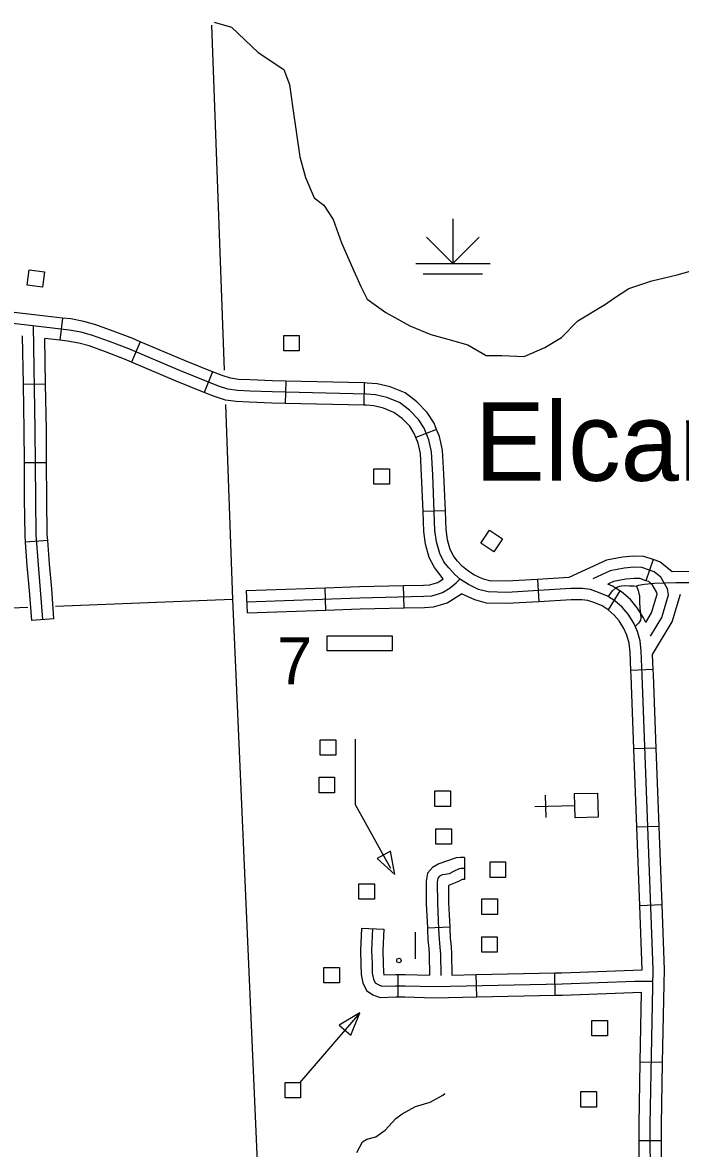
# Model space of a CAD drawing. Extents: x 1084508 to 1142749, y 1057638 to 1093403.
# Drawn here: x 1132004 to 1133393, y 1080063 to 1082440 of the extents above; entities that cross this region are included whole.
import ezdxf

# ---------------------------------------------------------------- set-up
doc = ezdxf.new("R2010")
doc.units = 0
for name, color, linetype in [('Level 24', 7, 'Continuous'), ('Level 32', 7, 'Continuous'), ('Level 35', 7, 'Continuous'), ('Level 44', 7, 'Continuous'), ('Level 47', 7, 'Continuous'), ('Level 5', 7, 'Continuous'), ('Level 56', 7, 'Continuous'), ('Level 57', 7, 'Continuous')]:
    doc.layers.add(name, color=color, linetype=linetype)

msp = doc.modelspace()

# ---------------------------------------------------------------- linework, layer by layer
at = {"layer": 'Level 32'}
for p, q in [((1132088.4, 1081815.8), (1132083, 1081769)), ((1132252.6, 1081765.8), (1132234.3, 1081722.4)), ((1132405.4, 1081702.4), (1132387.7, 1081658.8)), ((1132052.9, 1081676.3), (1132005.8, 1081675.4)), ((1132559.9, 1081682.7), (1132558.8, 1081635.6)), ((1132725.6, 1081678.8), (1132724.5, 1081631.7)), ((1132878.5, 1081580.6), (1132834.7, 1081563.4)), ((1132055, 1081510.3), (1132007.9, 1081510)), ((1132896.9, 1081409), (1132849.9, 1081407.1)), ((1132057.3, 1081346.2), (1132010.4, 1081342.7)), ((1133335.4, 1081306), (1133320.5, 1081261.3)), ((1132644.4, 1081199.3), (1132642.8, 1081246.4)), ((1132809.8, 1081203.9), (1132808.8, 1081251)), ((1133091.3, 1081264), (1133094, 1081217)), ((1132478.8, 1081193.5), (1132477.2, 1081240.5)), ((1133265.6, 1081239.8), (1133240.4, 1081200)), ((1132070.4, 1081181), (1132023.5, 1081177.5)), ((1133335.8, 1081073.8), (1133288.7, 1081071.9)), ((1133342, 1080908.1), (1133295, 1080906.4)), ((1133348.2, 1080742.5), (1133301.1, 1080740.8)), ((1132937.3, 1080677.3), (1132937.3, 1080630.2)), ((1133354.4, 1080576.9), (1133307.3, 1080575.1)), ((1132859, 1080528.4), (1132906, 1080530.4)), ((1132719.6, 1080528), (1132766.7, 1080526)), ((1132797.1, 1080382.9), (1132797.1, 1080429.9)), ((1132963.3, 1080382.8), (1132962.3, 1080429.9)), ((1133129, 1080386.4), (1133127.9, 1080433.4)), ((1133355.6, 1080244.2), (1133308.6, 1080245.1)), ((1133353.3, 1080079.1), (1133306.2, 1080078.9))]:
    msp.add_line(p, q, dxfattribs=at)
for points in [[(1132088.4, 1081815.8), (1132052.6, 1081820), (1131968.4, 1081829.8), (1131928.2, 1081835.9), (1131924.9, 1081836.4)], [(1132252.6, 1081765.8), (1132237.2, 1081772.3), (1132195.6, 1081788.3), (1132159, 1081801.7), (1132133.4, 1081808.7), (1132106, 1081813.7), (1132088.4, 1081815.8)], [(1133330.6, 1079867.9), (1133329.6, 1080113.1), (1133335.9, 1080440.5), (1133312.7, 1081061.7), (1133310.6, 1081112.2), (1133308.5, 1081134), (1133302.4, 1081154.3), (1133294.8, 1081171.4), (1133282.7, 1081190.3), (1133270.6, 1081205.1), (1133254.8, 1081218.8), (1133239, 1081228.8), (1133220.6, 1081236.6), (1133203.3, 1081242.4), (1133186.4, 1081244.5), (1133162.2, 1081244.5), (1133026.5, 1081236.6), (1132987.1, 1081237.7), (1132967.1, 1081243), (1132945.5, 1081253), (1132929.2, 1081264), (1132916.6, 1081274.5), (1132904, 1081288.2), (1132894, 1081301.4), (1132885, 1081318.7), (1132878.2, 1081343), (1132875, 1081367.4), (1132870.3, 1081484.8), (1132867.7, 1081533.2), (1132861.9, 1081558.5), (1132852.3, 1081583), (1132840.2, 1081601.9), (1132821.2, 1081621.4), (1132800.2, 1081637.2), (1132773.4, 1081648.2), (1132749.2, 1081653.5), (1132730.7, 1081655.1), (1132530.9, 1081659.8), (1132483.7, 1081661.4), (1132457.7, 1081662.8), (1132437.9, 1081665.6), (1132417.7, 1081672.1), (1132337.3, 1081704.6), (1132228.5, 1081750.5), (1132187.4, 1081766.2), (1132151.8, 1081779.2), (1132128.2, 1081785.7), (1132102.5, 1081790.4), (1132049.8, 1081796.6), (1131965.3, 1081806.5)], [(1132047, 1081179.2), (1132042.3, 1081242.3), (1132037.6, 1081295), (1132032.8, 1081358), (1132031.9, 1081434.2), (1132031, 1081580), (1132027.2, 1081799.2)], [(1132005.8, 1081675.4), (1132004, 1081778.3)], [(1132052.9, 1081676.3), (1132051.2, 1081772.7)], [(1132083, 1081769), (1132051.2, 1081772.7)], [(1132234.3, 1081722.4), (1132219.7, 1081728.6), (1132179.1, 1081744.2), (1132144.6, 1081756.8), (1132122.9, 1081762.8), (1132099, 1081767.1), (1132083, 1081769)], [(1132405.4, 1081702.4), (1132346.3, 1081726.3), (1132252.6, 1081765.8)], [(1132387.7, 1081658.8), (1132328.3, 1081682.8), (1132234.3, 1081722.4)], [(1132559.9, 1081682.7), (1132531.5, 1081683.4), (1132484.8, 1081685), (1132460, 1081686.3), (1132443.1, 1081688.6), (1132425.7, 1081694.2), (1132405.4, 1081702.4)], [(1132007.9, 1081510), (1132007.4, 1081579.8), (1132005.8, 1081675.4)], [(1132055, 1081510.3), (1132054.5, 1081580.3), (1132052.9, 1081676.3)], [(1132725.6, 1081678.8), (1132559.9, 1081682.7)], [(1132878.5, 1081580.6), (1132873.3, 1081593.7), (1132858.7, 1081616.6), (1132836.8, 1081639.1), (1132811.9, 1081657.8), (1132780.4, 1081670.8), (1132752.7, 1081676.8), (1132732, 1081678.6), (1132725.6, 1081678.8)], [(1132558.8, 1081635.6), (1132530.2, 1081636.3), (1132482.7, 1081637.9), (1132455.5, 1081639.4), (1132432.6, 1081642.5), (1132409.7, 1081649.9), (1132387.7, 1081658.8)], [(1132724.5, 1081631.7), (1132558.8, 1081635.6)], [(1132834.7, 1081563.4), (1132831.2, 1081572.3), (1132821.6, 1081587.2), (1132805.6, 1081603.7), (1132788.4, 1081616.6), (1132766.3, 1081625.7), (1132745.6, 1081630.2), (1132729.5, 1081631.6), (1132724.5, 1081631.7)], [(1132896.9, 1081409), (1132893.8, 1081485.9), (1132891.1, 1081536.5), (1132884.4, 1081565.4), (1132878.5, 1081580.6)], [(1132849.9, 1081407.1), (1132846.8, 1081483.7), (1132844.3, 1081529.9), (1132839.3, 1081551.5), (1132834.7, 1081563.4)], [(1132010.4, 1081342.7), (1132009.3, 1081357), (1132008.4, 1081434), (1132007.9, 1081510)], [(1132057.3, 1081346.2), (1132056.4, 1081359), (1132055.4, 1081434.4), (1132055, 1081510.3)], [(1132945.8, 1081281.2), (1132943.4, 1081282.8), (1132932.8, 1081291.6), (1132922, 1081303.4), (1132914, 1081314), (1132907, 1081327.4), (1132901.3, 1081347.7), (1132898.5, 1081369.4), (1132896.9, 1081409)], [(1132892.1, 1081264.9), (1132874, 1081288.8), (1132863, 1081310.1), (1132855.1, 1081338.2), (1132851.6, 1081365.4), (1132849.9, 1081407.1)], [(1132023.5, 1081177.5), (1132018.8, 1081240.4), (1132014.1, 1081293), (1132010.4, 1081342.7)], [(1132070.4, 1081181), (1132065.7, 1081244.2), (1132061, 1081296.9), (1132057.3, 1081346.2)], [(1133335.4, 1081306), (1133316, 1081312.4), (1133294.2, 1081313.4), (1133271.2, 1081311.2), (1133237.4, 1081304.7), (1133157.3, 1081267.8)], [(1133330.4, 1081144.4), (1133354.1, 1081183.8), (1133368.3, 1081231.3), (1133366, 1081244.3), (1133352.2, 1081268.8), (1133338.1, 1081280.3), (1133311.7, 1081289.1), (1133294.8, 1081289.8), (1133274.5, 1081287.9), (1133244.7, 1081282.2), (1133208.5, 1081265.5)], [(1133375.6, 1081280.1), (1133349.6, 1081301.2), (1133335.4, 1081306)], [(1133091.3, 1081264), (1133026.2, 1081260.2), (1132990.4, 1081261.2), (1132975.1, 1081265.2), (1132957.2, 1081273.5), (1132945.8, 1081281.2)], [(1133157.3, 1081267.8), (1133091.3, 1081264)], [(1133320.5, 1081261.3), (1133307.3, 1081265.7), (1133295.4, 1081266.2), (1133277.9, 1081264.6), (1133251.9, 1081259.6), (1133239.8, 1081254)], [(1133546.6, 1081281.9), (1133457.9, 1081280.5), (1133375.6, 1081280.1)], [(1132477.2, 1081240.5), (1132642.8, 1081246.4)], [(1132478, 1081217), (1132716.2, 1081225.4), (1132851.8, 1081228.4), (1132868.1, 1081229.6), (1132880.1, 1081232.6), (1132890.9, 1081236.2), (1132907.1, 1081246.4), (1132919.7, 1081256.6), (1132928, 1081265)], [(1132642.8, 1081246.4), (1132715.5, 1081248.9), (1132808.8, 1081251)], [(1132808.8, 1081251), (1132850.7, 1081251.9), (1132864.3, 1081252.9), (1132873.5, 1081255.2), (1132880.7, 1081257.7), (1132892.1, 1081264.9)], [(1133265.6, 1081239.8), (1133250, 1081249.6), (1133239.8, 1081254)], [(1133241, 1081227.5), (1133250, 1081239.6), (1133256.1, 1081245.6), (1133259.4, 1081247.9), (1133264.6, 1081249.6), (1133274.6, 1081250.8), (1133285.4, 1081250.6), (1133295.2, 1081250.2), (1133300.6, 1081249.8), (1133304.3, 1081240.4), (1133306.8, 1081228.8), (1133307.2, 1081217.1), (1133307.9, 1081202.9), (1133309.1, 1081192.1), (1133309.7, 1081182.3), (1133308.9, 1081177.8), (1133307, 1081174.6), (1133304.5, 1081171.3), (1133301.4, 1081168), (1133297.9, 1081164.4)], [(1133852.2, 1081177.6), (1133842.1, 1081186.1), (1133819.5, 1081199.4), (1133808.4, 1081204.8), (1133803.3, 1081208.2), (1133789.9, 1081222.6), (1133765.5, 1081240.9), (1133746.2, 1081252.7), (1133735.6, 1081257.9), (1133726.6, 1081259.9), (1133717.9, 1081260.7), (1133698.6, 1081261), (1133626.4, 1081259.5), (1133458.1, 1081257), (1133383.6, 1081256.6), (1133360.7, 1081256.2), (1133338.2, 1081255.6), (1133317.2, 1081253.5), (1133304.7, 1081251.4), (1133300.6, 1081249.8)], [(1133320, 1081172.7), (1133332.4, 1081193.4), (1133344.1, 1081232.7), (1133343.5, 1081236.2), (1133333.9, 1081253.3), (1133326.5, 1081259.3), (1133320.5, 1081261.3)], [(1132809.8, 1081203.9), (1132853, 1081204.9), (1132871.8, 1081206.3), (1132886.6, 1081210), (1132901, 1081214.8), (1132931.1, 1081233.7)], [(1133094, 1081217), (1133026.9, 1081213.1), (1132983.7, 1081214.2), (1132959.1, 1081220.7), (1132931.1, 1081233.7)], [(1133240.4, 1081200), (1133228, 1081207.9), (1133212.2, 1081214.6), (1133198, 1081219.4), (1133185, 1081221), (1133162.9, 1081221), (1133094, 1081217)], [(1133320, 1081172.7), (1133315.6, 1081182.6), (1133301.8, 1081204.2), (1133287.5, 1081221.6), (1133268.9, 1081237.7), (1133265.6, 1081239.8)], [(1133334.5, 1081105.5), (1133375.8, 1081174.2), (1133393.4, 1081233.1)], [(1132478.8, 1081193.5), (1132644.4, 1081199.3)], [(1132644.4, 1081199.3), (1132716.9, 1081201.9), (1132809.8, 1081203.9)], [(1133288.7, 1081071.9), (1133287.1, 1081110.5), (1133285.3, 1081129.5), (1133280.3, 1081146.1), (1133274, 1081160.2), (1133263.6, 1081176.5), (1133253.7, 1081188.6), (1133240.7, 1081199.8), (1133240.4, 1081200)], [(1133335.8, 1081073.8), (1133334.5, 1081105.5)], [(1133295, 1080906.4), (1133289.2, 1081060.7), (1133288.7, 1081071.9)], [(1133342, 1080908.1), (1133336.3, 1081062.6), (1133335.8, 1081073.8)], [(1133301.1, 1080740.8), (1133295, 1080906.4)], [(1133348.2, 1080742.5), (1133342, 1080908.1)], [(1133354.4, 1080576.9), (1133348.2, 1080742.5)], [(1133307.3, 1080575.1), (1133301.1, 1080740.8)], [(1132937.3, 1080677.3), (1132928.6, 1080677.3), (1132919.7, 1080676.2), (1132883.1, 1080663.5), (1132869.6, 1080656.1), (1132859.1, 1080644.1), (1132856.2, 1080626.8), (1132856.7, 1080579.8), (1132859, 1080528.4)], [(1132937.3, 1080653.8), (1132930.1, 1080653.8), (1132926.3, 1080653.3), (1132913.8, 1080647.5), (1132905.2, 1080642.7), (1132896.6, 1080640.8), (1132889.9, 1080640.3), (1132884.6, 1080637.5), (1132881.2, 1080633.6), (1132879.8, 1080625), (1132880.3, 1080580.4), (1132882.7, 1080526.2), (1132883.6, 1080504.6), (1132885.5, 1080487.4), (1132886.5, 1080473), (1132887, 1080427.6)], [(1132937.3, 1080630.2), (1132932.5, 1080630.2), (1132924.5, 1080626.5), (1132903.4, 1080618.2), (1132903.8, 1080581), (1132906, 1080530.4)], [(1133358.8, 1080409.9), (1133359.4, 1080440.7), (1133354.4, 1080576.9)], [(1133312.3, 1080440.1), (1133307.3, 1080575.1)], [(1132906, 1080530.4), (1132906.2, 1080527.3), (1132907.1, 1080506.5), (1132909, 1080489.4), (1132910, 1080473.9), (1132910.5, 1080428.8)], [(1132719.6, 1080528), (1132717.7, 1080480.6), (1132718.7, 1080451.5), (1132719.2, 1080430), (1132722.6, 1080412.4), (1132730.6, 1080396.3), (1132743.9, 1080387.4), (1132759.2, 1080381.8), (1132792.2, 1080382.9), (1132797.1, 1080382.9)], [(1132743.1, 1080527), (1132741.2, 1080480.5), (1132742.2, 1080452.2), (1132742.7, 1080432.5), (1132745.1, 1080420.1), (1132748.9, 1080412.4), (1132754.7, 1080408.6), (1132763, 1080405.4), (1132791.8, 1080406.4), (1132811.9, 1080406.4), (1132873.3, 1080404.5), (1133143.6, 1080410.2), (1133297, 1080416), (1133335.4, 1080416)], [(1132766.7, 1080526), (1132764.8, 1080480.4), (1132765.7, 1080452.9), (1132766.2, 1080435.1), (1132767.3, 1080429.1), (1132791.4, 1080429.9), (1132797.1, 1080429.9)], [(1132859, 1080528.4), (1132859.1, 1080525.2), (1132860.1, 1080502.8), (1132862.1, 1080485.3), (1132863, 1080472.1), (1132863.4, 1080428.3)], [(1133127.9, 1080433.4), (1133142.9, 1080433.8), (1133312.3, 1080440.1)], [(1132797.1, 1080429.9), (1132812.3, 1080429.9), (1132863.4, 1080428.3)], [(1132910.5, 1080428.8), (1132962.3, 1080429.9)], [(1132962.3, 1080429.9), (1133127.9, 1080433.4)], [(1133355.6, 1080244.2), (1133358.8, 1080409.9)], [(1132963.3, 1080382.8), (1133129, 1080386.4)], [(1133129, 1080386.4), (1133144.3, 1080386.7), (1133311.4, 1080393)], [(1133308.6, 1080245.1), (1133311.4, 1080393)], [(1132797.1, 1080382.9), (1132811.6, 1080382.9), (1132873.2, 1080380.9), (1132963.3, 1080382.8)], [(1133306.2, 1080078.9), (1133306, 1080113.3), (1133308.6, 1080245.1)], [(1133353.3, 1080079.1), (1133353.1, 1080112.9), (1133355.6, 1080244.2)], [(1133306.9, 1079913.2), (1133306.2, 1080078.9)], [(1133354, 1079913.4), (1133353.3, 1080079.1)]]:
    msp.add_lwpolyline(points, dxfattribs=at)
at = {"layer": 'Level 35'}
msp.add_lwpolyline([(1132710.1, 1080054.1), (1132722.1, 1080076.6), (1132731.2, 1080082.5), (1132750.3, 1080087.3), (1132769.5, 1080101.2), (1132792.5, 1080125.7), (1132805.5, 1080136.2), (1132834, 1080151.1), (1132864.7, 1080160.2), (1132891.5, 1080175.6), (1132896.1, 1080178.9)], dxfattribs=at)
at = {"layer": 'Level 44'}
for p, q in [((1132912.9, 1082024.9), (1132912.9, 1081930.7)), ((1132912.9, 1081930.7), (1132857.4, 1081986.2)), ((1132912.9, 1081930.7), (1132968.3, 1081986.2)), ((1132834.4, 1081930.7), (1132991.3, 1081930.7)), ((1132850.1, 1081909.3), (1132975.6, 1081909.3))]:
    msp.add_line(p, q, dxfattribs=at)
at = {"layer": 'Level 47'}
msp.add_lwpolyline([(1132409, 1082440.5), (1132445.4, 1082430), (1132501.7, 1082376.5), (1132555.7, 1082340.1), (1132567.9, 1082308.6), (1132575, 1082257.9), (1132589.4, 1082155.8), (1132601.4, 1082112.6), (1132619.9, 1082069.6), (1132640.4, 1082054), (1132660, 1082023.7), (1132677.6, 1081974.8), (1132701, 1081922), (1132718.4, 1081882.3), (1132732.1, 1081855.9), (1132771.2, 1081827.6), (1132822, 1081799.2), (1132865.9, 1081780.7), (1132902.1, 1081770.9), (1132944.1, 1081759.2), (1132983.2, 1081736.7), (1133016.4, 1081736.7), (1133063.3, 1081734.7), (1133107.3, 1081753.3), (1133142.4, 1081774.8), (1133176.6, 1081810), (1133235.2, 1081845.2), (1133251.9, 1081856.9), (1133284.1, 1081878.4), (1133332.9, 1081894.1), (1133386.7, 1081906.8), (1133433.6, 1081920.4)], dxfattribs=at)
at = {"layer": 'Level 5'}
for points in [[(1132403.4, 1082434.2), (1132429.8, 1081705.7)], [(1132432.4, 1081633), (1132447.3, 1081222.5)], [(1132073.5, 1081207.7), (1132447.3, 1081222.5)], [(1132447.3, 1081222.5), (1132519.6, 1079568.8)], [(1130822.3, 1081158), (1132015.6, 1081205.4)]]:
    msp.add_lwpolyline(points, dxfattribs=at)
at = {"layer": 'Level 56'}
for points in [[(1132050.5, 1081913), (1132046.1, 1081880.7), (1132013.7, 1081885), (1132018, 1081917.4)], [(1132555.7, 1081746.6), (1132555.7, 1081779.2), (1132588.5, 1081779.2), (1132588.5, 1081746.6)], [(1132745.9, 1081465.1), (1132745.9, 1081497.7), (1132778.6, 1081497.7), (1132778.6, 1081465.1)], [(1133017.3, 1081349.7), (1132999.3, 1081322.4), (1132971.9, 1081340.4), (1132989.9, 1081367.7)], [(1132647.5, 1081113.4), (1132647.5, 1081144.8), (1132784.9, 1081144.8), (1132784.9, 1081113.4)], [(1132632.8, 1080892.8), (1132632.8, 1080925.4), (1132665.6, 1080925.4), (1132665.6, 1080892.8)], [(1132630.4, 1080813.6), (1132630.4, 1080846.3), (1132663.1, 1080846.3), (1132663.1, 1080813.6)], [(1132874.9, 1080784.9), (1132874.9, 1080817.6), (1132907.7, 1080817.6), (1132907.7, 1080784.9)], [(1132876.9, 1080705), (1132876.9, 1080737.6), (1132909.7, 1080737.6), (1132909.7, 1080705)], [(1132780.9, 1080690.6), (1132753, 1080675), (1132790.3, 1080640.8)], [(1132991.4, 1080635.1), (1132991.4, 1080667.8), (1133024.2, 1080667.8), (1133024.2, 1080635.1)], [(1132714.5, 1080588.7), (1132714.5, 1080621.4), (1132747.3, 1080621.4), (1132747.3, 1080588.7)], [(1132973.9, 1080556.8), (1132973.9, 1080589.5), (1133006.7, 1080589.5), (1133006.7, 1080556.8)], [(1132973.6, 1080477.2), (1132973.6, 1080509.8), (1133006.4, 1080509.8), (1133006.4, 1080477.2)], [(1132640.3, 1080412.2), (1132640.3, 1080444.8), (1132673.1, 1080444.8), (1132673.1, 1080412.2)], [(1132672.9, 1080322.9), (1132697.2, 1080302), (1132716.5, 1080348.8)], [(1133206.3, 1080300.5), (1133206.3, 1080333.2), (1133239.1, 1080333.2), (1133239.1, 1080300.5)], [(1132558.4, 1080169.6), (1132558.4, 1080202.3), (1132591.1, 1080202.3), (1132591.1, 1080169.6)], [(1133183.2, 1080150.3), (1133183.2, 1080183), (1133216, 1080183), (1133216, 1080150.3)]]:
    msp.add_lwpolyline(points, close=True, dxfattribs=at)
for points in [[(1132707.2, 1080788), (1132707.2, 1080927.1)], [(1132781.8, 1080654.1), (1132707.2, 1080788)], [(1132834.2, 1080463.1), (1132834.2, 1080519.2)], [(1132716.5, 1080348.8), (1132588.8, 1080201)]]:
    msp.add_lwpolyline(points, dxfattribs=at)
msp.add_circle((1132798.8, 1080459.6), 4.71, dxfattribs=at)
at = {"layer": 'Level 57'}
for p, q in [((1133109.8, 1080761.5), (1133108.7, 1080808.6)), ((1133085.7, 1080784.5), (1133170.2, 1080786.5))]:
    msp.add_line(p, q, dxfattribs=at)
msp.add_lwpolyline([(1133219.8, 1080762.2), (1133170.8, 1080761), (1133169.6, 1080811.8), (1133218.5, 1080813)], close=True, dxfattribs=at)

# ---------------------------------------------------------------- texts
at = {"layer": 'Level 24'}
msp.add_text('Elcana', height=165.73, dxfattribs=at).set_placement((1132959.2, 1081472.2))
at = {"layer": 'Level 56'}
msp.add_text('7', height=99.4, dxfattribs=at).set_placement((1132541.5, 1081042.6))

doc.saveas('drawing.dxf')
